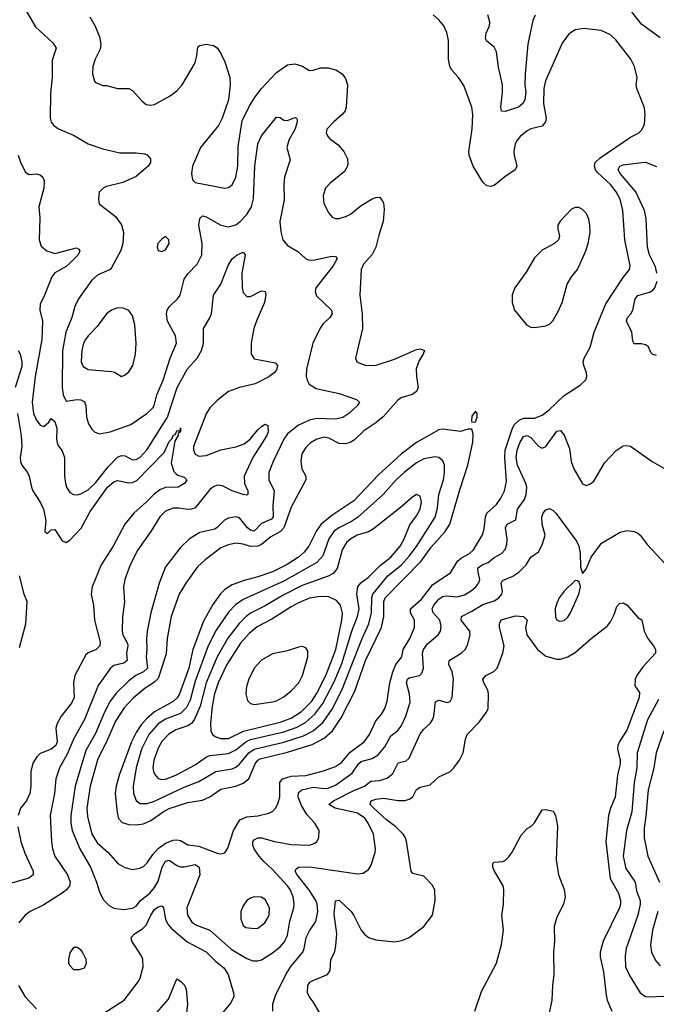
# Model space of a CAD drawing. Header units: inches. Extents: x 1682530 to 1839546, y 640742 to 791647.
# Tile 777 of 923: x 1780959 to 1784409, y 733168 to 738503. Entities that reach past the tile are written whole.
import ezdxf

# ---------------------------------------------------------------- set-up
doc = ezdxf.new("R2010")
doc.units = ezdxf.units.IN
doc.header["$MEASUREMENT"] = 0
doc.layers.add('B7783', color=7, linetype='Continuous')

msp = doc.modelspace()

# ---------------------------------------------------------------- linework, layer by layer
at = {"layer": 'B7783', "color": 5}
for points, elevation in [([(1780970, 738590.4), (1781045.1, 738465.1), (1781138.1, 738378.1), (1781157.1, 738350), (1781135, 738285), (1781135, 738190), (1781125.4, 738105.4), (1781125, 737970), (1781128.9, 737948.9), (1781143.2, 737930), (1781170, 737911.8), (1781250, 737877.7), (1781330, 737831.3), (1781410, 737804.2), (1781501.1, 737781.1), (1781590, 737782.6), (1781635.8, 737775.8), (1781650.4, 737770.4), (1781667.3, 737750), (1781667.7, 737730), (1781654.9, 737710), (1781590, 737653.6), (1781518.9, 737621.1), (1781430, 737598.7), (1781410.8, 737590), (1781390, 737568), (1781386, 737530), (1781390, 737506), (1781477.6, 737437.6), (1781511.2, 737391.2), (1781521.5, 737350), (1781518.5, 737290), (1781508, 737252), (1781458.4, 737161.6), (1781448.5, 737150), (1781381.6, 737118.4), (1781350, 737091.9), (1781278.6, 736990), (1781257.4, 736950), (1781241.5, 736890), (1781209.5, 736810.5), (1781191.6, 736708.4), (1781188.5, 736510), (1781194.9, 736470), (1781210, 736436.5), (1781270, 736445.4), (1781290, 736444.2), (1781310, 736433.1), (1781317.8, 736410), (1781320.2, 736350), (1781332.8, 736312.8), (1781350, 736283.8), (1781363.8, 736270), (1781390, 736259.6), (1781449.2, 736269.2), (1781562, 736310), (1781648.5, 736370), (1781679.8, 736400.2), (1781687.2, 736412.8), (1781701.7, 736470), (1781736.1, 736550), (1781775.2, 736670), (1781808.2, 736750), (1781804.1, 736790), (1781760.6, 736870), (1781754.2, 736910), (1781757.8, 736930), (1781770.9, 736950), (1781814.2, 736990), (1781828.9, 737010), (1781850, 737097.6), (1781870, 737126.5), (1781920.5, 737179.5), (1781945.5, 737230), (1781947.3, 737290), (1781929.4, 737390), (1781934.6, 737425.4), (1781950, 737439.7), (1781970, 737434.7), (1782050, 737390.8), (1782090, 737381.4), (1782130, 737392.4), (1782153.8, 737410), (1782190, 737448.6), (1782214.8, 737490), (1782226.7, 737533.3), (1782233.2, 737710), (1782248.9, 737830), (1782270, 737874.7), (1782350, 737975.3), (1782370, 737973.4), (1782390, 737958.9), (1782410, 737957.7), (1782450, 737972.7), (1782458.8, 737970), (1782463, 737963), (1782463.6, 737950), (1782452.7, 737912.7), (1782416.9, 737850), (1782407.2, 737810), (1782424.6, 737744.6), (1782394.6, 737650), (1782390.1, 737610), (1782392.2, 737527.8), (1782369, 737410), (1782373.8, 737353.8), (1782386, 737310), (1782410, 737280.2), (1782466.4, 737246.4), (1782507.4, 737210), (1782522.9, 737202.9), (1782550, 737199.8), (1782650, 737221.1), (1782670, 737220.3), (1782678.9, 737210), (1782657.4, 737170), (1782564.1, 737050), (1782560.2, 737030), (1782567.5, 737007.5), (1782648.4, 736930), (1782651.7, 736910), (1782639.5, 736890), (1782604.4, 736855.6), (1782587.8, 736832.2), (1782548.7, 736750), (1782513.6, 736610), (1782512.2, 736572.2), (1782516.6, 736550), (1782528.2, 736528.2), (1782565.6, 736505.6), (1782690, 736477.7), (1782784.5, 736444.5), (1782800.3, 736430), (1782788, 736410), (1782742.6, 736370), (1782710, 736348.5), (1782670, 736339), (1782570, 736341.5), (1782530, 736333.2), (1782470, 736306.1), (1782410, 736259.8), (1782390, 736229.8), (1782332.2, 736110), (1782308.8, 736050), (1782308.6, 736010), (1782337.8, 735950), (1782331, 735870), (1782332.3, 735810), (1782324, 735796), (1782270, 735773.7), (1782230, 735732.2), (1782210, 735736.9), (1782194.6, 735750), (1782150, 735804.1), (1782130, 735809.8), (1782090, 735801.4), (1782069, 735791), (1782030, 735750.8), (1782016.8, 735743.2), (1781936.1, 735723.9), (1781879.5, 735690), (1781830, 735644), (1781750, 735537.6), (1781715, 735450), (1781670.1, 735290), (1781650.1, 735190), (1781646.1, 735150), (1781649, 735090), (1781643.6, 735050), (1781651, 734989), (1781630.2, 734970), (1781587.7, 734950), (1781550, 734920.2), (1781484.4, 734855.6), (1781450.1, 734810), (1781418.2, 734750), (1781370, 734635.3), (1781317.7, 734542.3), (1781259.6, 734350), (1781236.6, 734190), (1781236.4, 734150), (1781243.5, 734110), (1781284.6, 734010), (1781342.7, 733910), (1781375.8, 733830), (1781392.6, 733772.6), (1781414.1, 733734.1), (1781443.4, 733703.4), (1781470, 733688.8), (1781522, 733682), (1781570, 733687.9), (1781590, 733700.3), (1781614.2, 733730), (1781663.7, 733770), (1781690, 733801.1), (1781710, 733834.9), (1781730.5, 733910), (1781750, 733943.5), (1781770, 733949.2), (1781810, 733919.8), (1781830, 733911.9), (1781850, 733911.8), (1781910, 733925.4), (1781932.1, 733910), (1781935.8, 733870), (1781865, 733690), (1781868.8, 733650), (1781892.6, 733612.6), (1781917, 733597), (1781990, 733569.4), (1782105.7, 733465.7), (1782190, 733415.5), (1782223.5, 733403.5), (1782250, 733403.6), (1782270, 733409.1), (1782330, 733446.5), (1782370, 733478.2), (1782394.5, 733505.5), (1782410, 733542.4), (1782422.5, 733617.5), (1782445, 733690), (1782447.4, 733712.6), (1782442.1, 733750), (1782424.9, 733790), (1782409.9, 733810), (1782330, 733898.2), (1782281.4, 733941.4), (1782257, 733970), (1782229.9, 734010), (1782222.3, 734030), (1782223.5, 734050), (1782230, 734059.5), (1782250, 734070.2), (1782270, 734069.2), (1782340.7, 734050), (1782430, 734034.2), (1782530, 734029.3), (1782558.7, 734041.3), (1782569.6, 734050), (1782579.7, 734070), (1782581.3, 734110), (1782558.5, 734150), (1782515.8, 734195.8), (1782485.7, 734245.7), (1782468.4, 734290), (1782470, 734315.5), (1782488.4, 734330), (1782550, 734343.7), (1782610, 734336.8), (1782630, 734339.2), (1782670, 734354.6), (1782760.3, 734419.7), (1782795.4, 734470), (1782810, 734483.8), (1782870, 734499), (1782901, 734519), (1782937.2, 734562.8), (1782970, 734621.8), (1783008.3, 734651.7), (1783025.8, 734674.2), (1783052.7, 734730), (1783075.9, 734804.1), (1783071.3, 734848.7), (1783055, 734910), (1783060.2, 734930), (1783070, 734937.1), (1783126.3, 734950), (1783138.4, 734961.6), (1783147, 734990), (1783142.1, 735070), (1783146.7, 735090), (1783170, 735121.6), (1783227.8, 735170), (1783239.4, 735190), (1783243.6, 735216.4), (1783235.7, 735250), (1783200.6, 735290), (1783194.1, 735310), (1783203.4, 735330), (1783230, 735362.8), (1783250, 735378), (1783270, 735381.9), (1783330, 735376), (1783370, 735386.7), (1783407, 735410), (1783430.7, 735430), (1783447.7, 735452.3), (1783452.1, 735470), (1783443.1, 735510), (1783441.7, 735530), (1783445.2, 735534.8), (1783466.4, 735550), (1783497.6, 735562.4), (1783530, 735588.8), (1783569.7, 735610), (1783590, 735632.2), (1783598.8, 735661.2), (1783601.1, 735690), (1783591.4, 735750), (1783601.5, 735770), (1783647.5, 735792.5), (1783657.9, 735850), (1783695.9, 735904.1), (1783704.1, 735930), (1783707, 735970), (1783702.8, 735990), (1783656.9, 736090), (1783649.3, 736130), (1783654.7, 736170), (1783670, 736211), (1783690, 736245), (1783710, 736250.1), (1783730, 736238.5), (1783770, 736192), (1783790, 736181.5), (1783810, 736190.2), (1783870, 736273.1), (1783890, 736277), (1783910, 736252.7), (1783939.1, 736179.1), (1783948.6, 736108.6), (1783962.8, 736070), (1784010, 735987.3), (1784030, 735979.1), (1784050, 735985.5), (1784070, 736002.4), (1784130, 736103.8), (1784191.4, 736168.6), (1784230, 736193.4), (1784250, 736196.3), (1784270, 736193), (1784387.7, 736110), (1784450, 736072.7)], 660), ([(1784430, 738406), (1784330, 738479.7), (1784270, 738554.3)], 660), ([(1781339.2, 738519.2), (1781368.1, 738468.1), (1781391.7, 738410), (1781398.9, 738370), (1781395.6, 738344.4), (1781368, 738290), (1781355.5, 738250), (1781353, 738210), (1781364, 738170), (1781370, 738162.8), (1781410, 738147.3), (1781430, 738147.3), (1781490, 738130.6), (1781550, 738130.4), (1781570, 738120.5), (1781622.5, 738062.5), (1781644.6, 738044.6), (1781670, 738039.5), (1781690, 738043.7), (1781774, 738090), (1781810, 738118.4), (1781838.7, 738150), (1781909.6, 738270), (1781919.5, 738310), (1781924.1, 738355.9), (1781936, 738364), (1781970, 738370.5), (1782010, 738364), (1782030, 738350.7), (1782050, 738321), (1782070, 738274.8), (1782098.3, 738190), (1782100.3, 738150), (1782091.6, 738068.5), (1782057.3, 737970), (1782037.1, 737930), (1781939.6, 737810), (1781896.5, 737710), (1781890.4, 737670), (1781896.4, 737636.4), (1781910, 737620.5), (1782070, 737590.3), (1782090, 737593.7), (1782110, 737608.5), (1782130.5, 737649.5), (1782141, 737710), (1782143.6, 737816.4), (1782165.2, 737954.8), (1782204.2, 738035.8), (1782235.3, 738084.7), (1782269.7, 738130), (1782350, 738217.4), (1782410, 738258.7), (1782450, 738263.9), (1782492.3, 738252.3), (1782529, 738229), (1782550, 738230.3), (1782590, 738242.2), (1782630, 738243.2), (1782671.7, 738231.7), (1782707.2, 738210), (1782725.4, 738185.4), (1782735.4, 738150), (1782729.1, 738030), (1782722.8, 738010), (1782707.6, 737990), (1782660.9, 737950), (1782624.2, 737910), (1782620.3, 737890), (1782628.5, 737870), (1782638.9, 737858.9), (1782684.6, 737824.6), (1782716.5, 737790), (1782735.6, 737750), (1782737.7, 737722.3), (1782734.3, 737705.7), (1782718.7, 737681.3), (1782641.6, 737618.4), (1782617.1, 737590), (1782604.4, 737550), (1782607, 737507), (1782634.6, 737454.6), (1782653, 737433), (1782670, 737426.7), (1782690, 737426), (1782730, 737438), (1782751.8, 737450), (1782810, 737495.8), (1782870, 737533.4), (1782890, 737540.7), (1782910, 737541), (1782923.8, 737523.8), (1782930.3, 737510.3), (1782935.3, 737475.3), (1782929.2, 737410), (1782905.1, 737334.9), (1782890.1, 737270), (1782868.5, 737231.5), (1782821.9, 737178.1), (1782809.3, 737150), (1782802.2, 737010), (1782815.8, 736910), (1782817.5, 736830), (1782778.8, 736670), (1782786, 736650), (1782802, 736642), (1782831.8, 736631.8), (1782870, 736629.1), (1782891.9, 736631.9), (1782990, 736663.2), (1783110, 736716.5), (1783130, 736719.5), (1783152.4, 736710), (1783146, 736690), (1783123.5, 736656.5), (1783108.7, 736611.3), (1783109.4, 736570), (1783118.5, 736510), (1783110, 736487.8), (1783087.6, 736472.4), (1783030, 736455.7), (1783010, 736444.2), (1782928.4, 736351.6), (1782890, 736319.3), (1782823.8, 736276.2), (1782773.2, 736226.8), (1782750, 736212), (1782725, 736205), (1782690, 736206.5), (1782635, 736235), (1782610, 736240.2), (1782568.9, 736230), (1782535.8, 736210), (1782510, 736185.3), (1782488.6, 736150), (1782482.3, 736110), (1782488.1, 736070), (1782510.3, 736030), (1782509.2, 736010), (1782430, 735861), (1782390.1, 735750), (1782373.3, 735730), (1782319.8, 735700.2), (1782270, 735659.4), (1782250, 735649.9), (1782210, 735648.6), (1782170, 735661.7), (1782130, 735666.7), (1782090, 735658.5), (1782050, 735642.2), (1781964, 735576), (1781922.1, 735537.9), (1781858.6, 735450), (1781823.8, 735390), (1781780.1, 735270), (1781759.2, 735150), (1781753.5, 735066.5), (1781710, 734932.8), (1781690, 734912.6), (1781639.3, 734880.7), (1781573.8, 734826.2), (1781525.3, 734774.7), (1781478.8, 734701.2), (1781430.1, 734590), (1781382.5, 734497.5), (1781341, 734350), (1781322.3, 734230), (1781325.9, 734185.9), (1781349.2, 734089.2), (1781380.2, 734040.2), (1781439, 733990), (1781491.3, 733931.3), (1781528.2, 733908.2), (1781570, 733899), (1781610, 733905.4), (1781630, 733915), (1781650, 733933.5), (1781680.8, 733979.2), (1781708.9, 734011.1), (1781750, 734040.3), (1781790, 734057.2), (1781810, 734059.1), (1781830, 734054.9), (1781870, 734032.5), (1781930, 734024.5), (1782030, 733986.4), (1782050, 733983.2), (1782070, 733988.8), (1782086.3, 734013.7), (1782117.6, 734110), (1782152.7, 734167.3), (1782190, 734183.3), (1782250.3, 734189.7), (1782310, 734203), (1782328.3, 734211.7), (1782347.9, 734232.1), (1782360.8, 734259.2), (1782368.6, 734291.4), (1782369.1, 734370), (1782383.4, 734390), (1782430, 734403.4), (1782510, 734407.6), (1782606.4, 734433.6), (1782670, 734456.8), (1782702.3, 734477.7), (1782750, 734534.3), (1782825.6, 734590), (1782854.9, 734630), (1782890, 734704.5), (1782920.4, 734739.6), (1782938.1, 734770), (1782951, 734810), (1782964.5, 734910), (1782981.1, 734970), (1782997.6, 735010), (1783029.3, 735050), (1783037.8, 735090), (1783073.5, 735150), (1783098.2, 735210), (1783098.3, 735250), (1783076.7, 735290), (1783077.6, 735310), (1783136.4, 735363.6), (1783197.9, 735442.1), (1783294, 735506), (1783332.6, 735570), (1783353.5, 735586.5), (1783397.3, 735610), (1783417.7, 735630), (1783467.6, 735712.4), (1783476, 735744), (1783483.4, 735810), (1783491.1, 735828.9), (1783543.6, 735876.4), (1783566.9, 735910), (1783586.8, 735950), (1783598.3, 736001.7), (1783588.5, 736130), (1783590.3, 736170), (1783630.3, 736290), (1783641.2, 736310), (1783666, 736334), (1783690, 736343.9), (1783750, 736343.6), (1783790, 736361.2), (1783828.2, 736390), (1783910, 736467.2), (1783997, 736523), (1784027.5, 736552.5), (1784033.7, 736570), (1784031.9, 736590), (1784015.7, 736630), (1784013.2, 736650), (1784018, 736670), (1784051.4, 736728.6), (1784073.2, 736810), (1784136.7, 736963.3), (1784230, 737106.5), (1784263.5, 737150), (1784267.8, 737170), (1784238.3, 737310), (1784228, 737470), (1784213.9, 737530), (1784192.5, 737570), (1784161.6, 737610), (1784090, 737674.9), (1784079.2, 737690), (1784073.7, 737710), (1784078.6, 737730), (1784104.8, 737755.2), (1784270, 737867), (1784312.1, 737887.9), (1784330, 737904), (1784344.8, 737935.2), (1784349.9, 737990), (1784345.5, 738025.5), (1784303.4, 738130), (1784301, 738150), (1784305.8, 738190), (1784291.5, 738250), (1784270.7, 738290), (1784190, 738394.2), (1784161.7, 738421.6), (1784110, 738444.2), (1784016.4, 738456.4), (1783970, 738448), (1783935.1, 738424.9), (1783900.1, 738379.9), (1783808.1, 738171.9), (1783799.2, 738130), (1783797.7, 738050), (1783812.3, 737970), (1783809.5, 737950), (1783790, 737926.7), (1783730, 737911.5), (1783710, 737902), (1783671.6, 737870), (1783655.8, 737850), (1783645.2, 737830), (1783637.8, 737790), (1783638.4, 737770), (1783653.4, 737710), (1783644.9, 737690), (1783587.7, 737652.3), (1783530, 737604.5), (1783510, 737599.2), (1783490, 737603.1), (1783470, 737623.5), (1783416.8, 737710), (1783395.3, 737770), (1783393.2, 737790), (1783411.5, 737911.5), (1783414.8, 737990), (1783409.8, 738029.8), (1783366.5, 738146.5), (1783336.9, 738190), (1783300.5, 738230), (1783291, 738250), (1783283.8, 738290), (1783283.1, 738390), (1783274.1, 738434.1), (1783256.9, 738470), (1783230, 738503), (1783199.7, 738530)], 680), ([(1783752.1, 738527.9), (1783740.3, 738499.7), (1783713.8, 738370), (1783697.9, 738210), (1783697.1, 738150), (1783702.2, 738110), (1783696, 738070), (1783685.3, 738050), (1783662.4, 738030), (1783590, 738006), (1783570, 738007), (1783566, 738030), (1783576.2, 738110), (1783576, 738150), (1783553.8, 738246.2), (1783543.5, 738330), (1783530, 738353.7), (1783488.2, 738388.2), (1783483.6, 738403.6), (1783487, 738430), (1783505.3, 738470), (1783506.8, 738490), (1783497, 738530)], 660), ([(1780950.2, 737770), (1780965.2, 737725.2), (1780990, 737677.6), (1781010, 737665.2), (1781050, 737667.3), (1781070, 737663.6), (1781083.6, 737650), (1781091, 737631), (1781089.2, 737590), (1781063.5, 737490), (1781068.3, 737430), (1781064.7, 737310), (1781075.5, 737275.5), (1781105.7, 737250), (1781150, 737236.6), (1781266.4, 737266.4), (1781279.4, 737259.4), (1781284.9, 737250), (1781276.1, 737230), (1781230, 737184.8), (1781210, 737166.6), (1781150, 737130.8), (1781133.4, 737110), (1781093.9, 737010), (1781070, 736962.6), (1781067.4, 736930), (1781081.8, 736870), (1781078.9, 736770), (1781042.9, 736570), (1781026.3, 736430), (1781033.6, 736370), (1781050, 736333.8), (1781070, 736306.9), (1781090, 736298.6), (1781117.5, 736322.5), (1781130, 736341.6), (1781150, 736325.5), (1781160.9, 736290), (1781158.2, 736230), (1781162.3, 736210), (1781170, 736192.4), (1781190, 736166.7), (1781202.7, 736130), (1781202.4, 736030), (1781207.6, 735990), (1781213.4, 735970), (1781230, 735941.6), (1781250, 735930.3), (1781270, 735929.1), (1781290, 735934.4), (1781330, 735956.2), (1781370, 735993.2), (1781439, 736081), (1781490, 736132.7), (1781510, 736141.7), (1781530, 736140.6), (1781570, 736119), (1781590, 736119.7), (1781610, 736130.2), (1781650, 736173.7), (1781759.4, 736350), (1781811.7, 736510), (1781868.8, 736611.2), (1781920.3, 736670), (1781944.5, 736710), (1781955.8, 736750), (1781956, 736830), (1781990, 736888.2), (1781997.8, 736910), (1782008.6, 737010), (1782050, 737070.3), (1782089.2, 737170.8), (1782110, 737207.3), (1782137.2, 737230), (1782170, 737244), (1782180.5, 737230), (1782162.2, 737130), (1782164.7, 737050), (1782170, 737025.5), (1782190, 737003.1), (1782210, 737003.6), (1782270, 737034.9), (1782290, 737030.8), (1782293.3, 737013.3), (1782286, 736970), (1782244.2, 736875.8), (1782228.7, 736830), (1782214.4, 736750), (1782213, 736690), (1782230, 736664.7), (1782343.7, 736643.7), (1782355.8, 736630), (1782350, 736605.1), (1782338.7, 736590), (1782310, 736567.6), (1782235.5, 736530), (1782150.6, 736510), (1782090.8, 736489.2), (1782030, 736440.4), (1781990, 736400.3), (1781970, 736368.3), (1781901.9, 736190), (1781900.8, 736170), (1781910, 736148.6), (1781930, 736139), (1781970, 736141.2), (1782050, 736173), (1782130, 736187.8), (1782174.8, 736205.2), (1782208.9, 736230), (1782250, 736280.8), (1782270, 736298.3), (1782290, 736312), (1782304.5, 736304.5), (1782305.5, 736270), (1782297.7, 736250), (1782222.6, 736130), (1782175.5, 736030), (1782177.5, 735990), (1782196.3, 735950), (1782195.8, 735930), (1782190, 735926.8), (1782170, 735930.9), (1782110, 735951), (1782058.1, 735978.1), (1782030, 735980.4), (1782010, 735972.6), (1781990, 735957.4), (1781910, 735858.2), (1781890, 735850.6), (1781870, 735849.9), (1781823.2, 735856.8), (1781790, 735855.8), (1781750, 735839.8), (1781719, 735810), (1781670.3, 735730), (1781598.6, 735630), (1781557.5, 735550), (1781528.4, 735470), (1781521.2, 735430), (1781526.3, 735346.3), (1781517.1, 735270), (1781514.6, 735190), (1781518.3, 735170), (1781543, 735123), (1781544.8, 735110), (1781537.5, 735070), (1781540.9, 735030), (1781523.2, 735016.8), (1781470, 735004.4), (1781450.3, 734990), (1781384.4, 734895.6), (1781310, 734710.8), (1781252, 734608), (1781216, 734524), (1781174.1, 734450), (1781155.1, 734390), (1781146.8, 734310), (1781124.6, 734190), (1781132, 734050), (1781137.6, 734010), (1781149.4, 733970), (1781218, 733870), (1781232.7, 733830), (1781229.4, 733810), (1781212.3, 733787.7), (1781190, 733769.1), (1781090, 733706.5), (1781015.3, 733670), (1780989.2, 733650), (1780954.7, 733610)], 640), ([(1784413.1, 737130), (1784404.8, 737164.8), (1784372.6, 737230), (1784361.2, 737270), (1784354.9, 737425.1), (1784344.7, 737470), (1784298.2, 737570), (1784213.4, 737670), (1784202.6, 737690), (1784204.2, 737695.8), (1784211.3, 737710), (1784230, 737716.6), (1784330.2, 737730.2), (1784350.9, 737730.9), (1784410, 737707.1)], 660), ([(1784410, 736683), (1784390, 736689.6), (1784379.6, 736699.6), (1784366.6, 736730), (1784350, 736741.6), (1784330, 736747.6), (1784290, 736746.6), (1784281.5, 736761.5), (1784276.1, 736810), (1784248, 736870), (1784253.3, 736890), (1784271, 736909), (1784282.6, 736930), (1784295.4, 736990), (1784310, 737009.2), (1784372.9, 737027.1), (1784390, 737036.9), (1784401, 737050), (1784413.2, 737086.8)], 660), ([(1780950, 736710.8), (1780961.6, 736690), (1780971.1, 736650), (1780970, 736624), (1780935.2, 736510)], 620), ([(1780947.5, 736370), (1780966.2, 736250), (1780970.8, 736190), (1780962, 736130), (1780963.7, 736110), (1780970.2, 736090), (1781000.8, 736050), (1781010.2, 736030), (1781022.2, 735970), (1781031, 735950), (1781070, 735889.2), (1781088.7, 735850), (1781099.8, 735790), (1781096, 735730), (1781103.5, 735723.5), (1781110, 735719.7), (1781130, 735738.7), (1781150, 735741.5), (1781190, 735679.2), (1781210, 735671), (1781230, 735682.4), (1781292.1, 735747.9), (1781341, 735839), (1781435.7, 735970), (1781470, 735998.4), (1781490, 736006), (1781550, 735994.4), (1781570, 735995.6), (1781593.4, 736006.6), (1781742, 736158), (1781770, 736218), (1781785.3, 736234.7), (1781790, 736250.3), (1781802.6, 736257.4), (1781810, 736274.9), (1781816.8, 736276.8), (1781828.4, 736271.6), (1781830, 736291.3), (1781830, 736269.6), (1781818.8, 736261.2), (1781817.4, 736250), (1781799.9, 736220.1), (1781780.4, 736100.4), (1781795.2, 736055.2), (1781804.5, 736044.5), (1781815.8, 736035.8), (1781850, 736024.9), (1781864.9, 736010), (1781852.7, 735990), (1781817.1, 735970), (1781750, 735968), (1781722, 735958), (1781687.2, 735932.7), (1781647.1, 735890), (1781577.3, 735830), (1781528.7, 735770), (1781466.1, 735650), (1781400.9, 735550), (1781352.7, 735430), (1781347.2, 735390), (1781358.9, 735330), (1781364.2, 735250), (1781395.9, 735130), (1781394.2, 735110), (1781374, 735090), (1781330, 735072.1), (1781318.3, 735061.7), (1781258.3, 734950), (1781250.1, 734910), (1781253.6, 734830), (1781239.6, 734800.4), (1781184.7, 734730), (1781161.7, 734690), (1781155.1, 734664.9), (1781162.6, 734590), (1781155.2, 734570), (1781130, 734550.4), (1781070, 734527.1), (1781051.2, 734508.8), (1781030, 734474.3), (1781019, 734430), (1781019.8, 734350), (1781013.8, 734310), (1780995.6, 734270), (1780964, 734230), (1780950.2, 734190)], 620), ([(1782330.8, 733130.8), (1782331.6, 733170), (1782345.4, 733214.6), (1782401, 733330), (1782427.8, 733372.2), (1782493.7, 733450), (1782501.6, 733470), (1782512.3, 733530), (1782530, 733565.7), (1782563.7, 733616.3), (1782575.4, 733670), (1782571.4, 733710), (1782564.3, 733730), (1782526, 733790), (1782462.8, 733870), (1782452.5, 733890), (1782458.2, 733901.8), (1782469.9, 733910.1), (1782532.2, 733912.2), (1782790, 733874.7), (1782821.5, 733878.5), (1782850, 733898), (1782861.4, 733918.6), (1782885.3, 733990), (1782886.8, 734010), (1782876.2, 734090), (1782848.5, 734150), (1782830, 734175.9), (1782790, 734202.8), (1782669.6, 734230), (1782635.4, 734250), (1782659.3, 734270), (1782770, 734326.2), (1782827.1, 734350), (1782862.5, 734377.4), (1782910, 734380.9), (1782950, 734393.4), (1782981.4, 734418.6), (1783010, 734476), (1783053.1, 734486.9), (1783070, 734501.5), (1783130, 734633.8), (1783150, 734659), (1783184, 734690), (1783197.2, 734710), (1783204.3, 734730), (1783213.1, 734806.9), (1783230, 734815.2), (1783276.3, 734803.7), (1783291.4, 734808.6), (1783303.5, 734830), (1783310.7, 734930), (1783302.3, 734970), (1783284, 735010), (1783286.2, 735030), (1783352.4, 735070), (1783373.5, 735090), (1783386.6, 735113.4), (1783401.4, 735170), (1783398.7, 735190), (1783351.8, 735250), (1783354.3, 735270), (1783410, 735297.5), (1783470, 735334.6), (1783530, 735355), (1783556.5, 735370), (1783572.3, 735390), (1783575.3, 735404.7), (1783568.3, 735450), (1783575.3, 735464.7), (1783632, 735488), (1783664.1, 735510), (1783704.8, 735550), (1783730, 735590.3), (1783770, 735619.6), (1783790, 735657), (1783806.3, 735710), (1783789.9, 735770), (1783788.7, 735810), (1783795.8, 735830), (1783810, 735847.7), (1783830, 735854.4), (1783850, 735843.6), (1783867.2, 735827.2), (1783977.1, 735677.1), (1783988.6, 735650), (1783996.5, 735610), (1783999.1, 735539.1), (1784010, 735502), (1784030, 735526), (1784056.4, 735590), (1784113.2, 735666.8), (1784213.9, 735726.1), (1784250, 735734.7), (1784290, 735730.2), (1784310, 735721.3), (1784322, 735710), (1784360, 735660), (1784485.1, 735525.1)], 640), ([(1780958.6, 735101.4), (1780992.4, 735230), (1780998.7, 735350), (1780982.5, 735390), (1780958.3, 735490)], 620), ([(1782583.3, 733123.3), (1782550, 733181.6), (1782527.1, 733210), (1782518.7, 733230), (1782519.8, 733270), (1782532.1, 733287.9), (1782544.5, 733295.5), (1782627.8, 733330), (1782642.2, 733350), (1782646.2, 733410), (1782667.8, 733452.2), (1782673.3, 733486.7), (1782677.4, 733550), (1782663.4, 733656.6), (1782671.3, 733728.7), (1782690, 733731.3), (1782754.7, 733670), (1782770, 733648.7), (1782810, 733570.3), (1782827.9, 733547.9), (1782850, 733530.2), (1782890, 733517.8), (1782990, 733506.5), (1783030, 733512.7), (1783069.8, 733530.2), (1783150, 733588.4), (1783196.4, 733650), (1783211.3, 733730), (1783208.2, 733788.2), (1783195.4, 733815.4), (1783150, 733862), (1783090, 733877), (1783081.3, 733890), (1783056.2, 734050), (1783050.6, 734070), (1783038, 734090), (1782997.7, 734130), (1782946.7, 734166.7), (1782878.6, 734230), (1782859.4, 734250), (1782864.7, 734270), (1782890, 734278.8), (1782930, 734284.2), (1783010, 734271.4), (1783047.4, 734272.6), (1783070, 734279), (1783090, 734291.7), (1783110, 734331.7), (1783130, 734344.5), (1783182.9, 734357.1), (1783230, 734399.5), (1783290, 734428.2), (1783311.5, 734448.5), (1783342, 734490), (1783362.5, 734530), (1783374.7, 734605.3), (1783384.4, 734630), (1783450, 734697.4), (1783488.7, 734750), (1783498, 734770), (1783500.7, 734850), (1783496.2, 734870), (1783474.4, 734910), (1783468.9, 734930), (1783485.1, 734950), (1783529.2, 734970.8), (1783547.4, 734990), (1783577.7, 735070), (1783584.3, 735110), (1783560.2, 735210), (1783559.3, 735230), (1783569.3, 735250.7), (1783646.9, 735273.1), (1783690, 735269.5), (1783709.5, 735250), (1783701, 735210), (1783707.6, 735170), (1783765.5, 735090), (1783810, 735054.5), (1783870, 735037.2), (1783890, 735038), (1783929.8, 735050.2), (1783970, 735073.4), (1784057.2, 735150), (1784142.8, 735217.2), (1784160.3, 735239.7), (1784180.7, 735279.3), (1784196, 735324), (1784210, 735340.4), (1784230, 735342.4), (1784251.5, 735331.5), (1784310, 735264.7), (1784330.4, 735250.3), (1784343.7, 735190), (1784363.6, 735150), (1784394.9, 735110), (1784404.2, 735090), (1784405.3, 735070), (1784339.9, 735000.1), (1784306.3, 734953.7), (1784295.5, 734930), (1784293.3, 734893.3), (1784317.6, 734857.6), (1784317, 734830), (1784250, 734653.3), (1784210, 734591.8), (1784201.7, 734570), (1784199.8, 734550), (1784213.1, 734490), (1784213.1, 734470), (1784199.1, 734410), (1784187.3, 734290), (1784161.1, 734230), (1784149.5, 734190), (1784135.1, 734050), (1784159.4, 733850), (1784204.7, 733770), (1784214.5, 733730), (1784214.9, 733710), (1784210.1, 733689.9), (1784121.7, 733510), (1784105.7, 733450), (1784105.5, 733425.5), (1784123, 733343), (1784137.1, 733217.1), (1784143, 733190), (1784168.6, 733130)], 620), ([(1784421.2, 734818.8), (1784362.2, 734710), (1784305.5, 734530), (1784303.6, 734450), (1784290.1, 734369.9), (1784276.2, 734210), (1784247.4, 734110), (1784230.1, 733970), (1784244.4, 733904.4), (1784294.8, 733830), (1784302.9, 733782.9), (1784321.2, 733730), (1784321.6, 733710), (1784309.6, 733650.4), (1784246.4, 733470), (1784240.8, 733430), (1784243.3, 733370), (1784263.9, 733324), (1784322.3, 733230), (1784350, 733210.2), (1784368.3, 733208.3), (1784450, 733212)], 640), ([(1784450.9, 734650), (1784408.6, 734530), (1784396, 734450), (1784365.5, 734330), (1784353.1, 734186.9), (1784343, 734123), (1784344.1, 734070), (1784364.3, 733970), (1784427.4, 733830)], 660), ([(1783426, 733130), (1783462.2, 733237.8), (1783542.8, 733390), (1783570, 733491), (1783580.4, 733570), (1783572.1, 733650), (1783580.7, 733710), (1783583.2, 733790), (1783578.9, 733810), (1783530, 733892), (1783522.8, 733910), (1783522.9, 733930), (1783530, 733938), (1783577.7, 733942.3), (1783591.2, 733948.8), (1783610, 733967.3), (1783628.4, 733991.6), (1783676.1, 734083.9), (1783710, 734121), (1783730, 734131), (1783750, 734150.8), (1783790, 734221), (1783810, 734224), (1783850, 734214.8), (1783863.8, 734190), (1783873.1, 734133.1), (1783866.4, 733950), (1783879.8, 733870), (1783909.2, 733790), (1783915.8, 733750), (1783907.2, 733710), (1783870, 733639.7), (1783856.1, 733590), (1783857.7, 733510), (1783851.5, 733450), (1783854.3, 733330), (1783846, 733270), (1783843.2, 733190), (1783826.7, 733110)], 580), ([(1780949.2, 734130), (1780965, 734050), (1780987.3, 733987.3), (1781031.3, 733890), (1781031.6, 733870), (1781008.2, 733851.8), (1780890, 733816.9)], 620), ([(1781370, 733090.2), (1781525.1, 733190), (1781601.7, 733290), (1781612, 733310), (1781627.6, 733370), (1781625.8, 733410), (1781618.4, 733430), (1781566.8, 733510), (1781563.1, 733530), (1781580.9, 733550), (1781623.8, 733576.2), (1781644.2, 733595.8), (1781670, 733650.2), (1781690, 733680.9), (1781710, 733696.3), (1781730, 733700.8), (1781739.2, 733690), (1781749.2, 733629.2), (1781762.6, 733602.6), (1781780.4, 733580.4), (1781866.2, 733506.2), (1781970, 733452), (1782021.1, 733401.1), (1782065.1, 733365.1), (1782089.6, 733330), (1782117.4, 733230), (1782118.8, 733210), (1782104, 733176), (1782040.8, 733099.2)], 640), ([(1784417.1, 733670), (1784389.4, 733569.4), (1784378.6, 733490), (1784382.6, 733450), (1784405, 733405), (1784430, 733375.5)], 660), ([(1781690, 733107.9), (1781765.3, 733194.7), (1781810, 733306), (1781830, 733293.4), (1781851.7, 733271.7), (1781861.6, 733250), (1781868.9, 733168.9), (1781859.2, 733090)], 620), ([(1780951.8, 733270), (1780988.6, 733208.6), (1781050, 733142.6)], 640)]:
    msp.add_lwpolyline(points, dxfattribs=dict(at, elevation=elevation))
for points, elevation in [([(1783990, 737485.4), (1783970, 737485.4), (1783950, 737476.4), (1783889.1, 737410.9), (1783876.5, 737390), (1783875.2, 737370), (1783884, 737330), (1783878.9, 737310), (1783858.4, 737290), (1783790, 737254), (1783750, 737213.5), (1783704.7, 737135.3), (1783643.2, 737050), (1783627.8, 737012.2), (1783628.2, 736970), (1783640.7, 736930), (1783706.7, 736850), (1783730, 736838), (1783750, 736835), (1783810, 736845), (1783830, 736853.6), (1783848.2, 736871.8), (1783877.3, 736922.7), (1783898.5, 736970), (1783926, 737070), (1783949.2, 737110.8), (1783982.7, 737150), (1784028.2, 737250), (1784040.2, 737290), (1784050.9, 737350), (1784049.9, 737390), (1784043.2, 737423.2), (1784030, 737454.7), (1784010, 737475.1)], 720), ([(1781750, 737328), (1781730, 737314), (1781708, 737290), (1781704.9, 737270), (1781710, 737252), (1781730, 737247.7), (1781750, 737256), (1781769, 737290), (1781768, 737310)], 680), ([(1781490, 736941.3), (1781457.3, 736930), (1781430, 736909.6), (1781378.7, 736841.3), (1781330, 736790.8), (1781315.6, 736770), (1781305.7, 736750), (1781295.5, 736710), (1781292.9, 736650), (1781303.9, 736623.9), (1781330, 736607.5), (1781456.5, 736596.5), (1781472.9, 736592.9), (1781510, 736570.7), (1781530, 736578), (1781550, 736594.9), (1781572.8, 736630), (1781587.1, 736690), (1781590.9, 736750.9), (1781583.1, 736850), (1781570, 736899.3), (1781550, 736927.3), (1781520.1, 736940.1)], 680), ([(1783430, 736382.7), (1783410, 736354), (1783408.4, 736330), (1783410, 736322), (1783430, 736324.9), (1783438.9, 736350), (1783438.4, 736370)], 720), ([(1783410, 736284), (1783390, 736283.6), (1783347.8, 736272.3), (1783250, 736283.7), (1783230, 736280.2), (1783110, 736211.8), (1783029.2, 736150.8), (1782903.6, 736036.4), (1782770, 735895.9), (1782650, 735815.8), (1782593.8, 735770), (1782567.4, 735732.6), (1782526.9, 735650), (1782501.7, 735618.3), (1782469.5, 735590.5), (1782409.5, 735550.5), (1782330, 735511.1), (1782250, 735483.4), (1782174.8, 735465.2), (1782110, 735440.4), (1782070, 735415.7), (1782047.7, 735392.3), (1782005.5, 735334.5), (1781956.1, 735243.9), (1781897.2, 735090), (1781875.4, 734990), (1781825.6, 734850), (1781811.9, 734828.1), (1781791.4, 734808.6), (1781690, 734752.2), (1781645.4, 734714.6), (1781617.2, 734682.8), (1781590, 734640.8), (1781564.8, 734590), (1781497.8, 734410), (1781481.2, 734350), (1781477.3, 734310), (1781486.8, 734206.8), (1781494.9, 734174.9), (1781513.6, 734153.6), (1781550, 734141.2), (1781590, 734139.8), (1781630, 734145.7), (1781670, 734163.3), (1781736.3, 734210), (1781770, 734227.9), (1781870, 734261.3), (1781950, 734274.2), (1781990, 734292.5), (1782050, 734332.7), (1782130, 734350.1), (1782170, 734365.7), (1782201.1, 734390), (1782234.4, 734470), (1782249.5, 734490.5), (1782261.8, 734498.2), (1782410, 734533.8), (1782544.7, 734575.3), (1782609.9, 734610), (1782654, 734650), (1782700.7, 734719.3), (1782774.8, 734865.2), (1782833.5, 735030), (1782920.7, 735210), (1782931.8, 735270), (1782932.6, 735350), (1782940.5, 735370), (1783134.8, 735570), (1783190, 735644.2), (1783265.9, 735730), (1783290.8, 735770), (1783343.7, 735956.3), (1783388.1, 736090), (1783414.1, 736214.1), (1783416.6, 736256.6)], 720), ([(1783210, 736135), (1783150, 736124.3), (1783110, 736102.8), (1783043, 736050), (1783000.1, 736010), (1782928.8, 735930), (1782790, 735806.2), (1782756.5, 735783.5), (1782689.5, 735750.5), (1782662.1, 735730), (1782635.2, 735690), (1782601.9, 735598.1), (1782570, 735561.8), (1782390, 735461.2), (1782170, 735360.7), (1782128, 735332), (1782090, 735292.7), (1782024.7, 735195.3), (1781979.7, 735110), (1781910, 734918), (1781883.3, 734816.7), (1781863.3, 734776.7), (1781830, 734743), (1781750, 734712.9), (1781710, 734686.7), (1781659.5, 734630), (1781619.1, 734550), (1781590.1, 734449.9), (1781573.5, 734350), (1781575, 734310), (1781590, 734271.7), (1781610, 734256), (1781650, 734256.2), (1781690, 734268.7), (1781850, 734343.6), (1781930, 734374.3), (1782021.5, 734430), (1782110, 734444.5), (1782130, 734452.7), (1782150, 734469.5), (1782201.5, 734530), (1782229.4, 734550.6), (1782391.3, 734588.7), (1782497.3, 734622.7), (1782550.2, 734649.8), (1782603.3, 734696.7), (1782652.2, 734767.8), (1782705.6, 734870), (1782815.9, 735150), (1782852.2, 735230), (1782865.5, 735290), (1782867.3, 735370), (1782873.2, 735390), (1782954.7, 735490), (1783028, 735550), (1783070, 735595.4), (1783110, 735648.9), (1783211.6, 735808.4), (1783223.2, 735856.8), (1783230.3, 735930), (1783256.1, 736010), (1783262.1, 736050), (1783261.6, 736090), (1783252.3, 736112.3), (1783242.3, 736122.3), (1783230, 736130.6)], 740), ([(1783110, 735929.7), (1783090, 735918.5), (1783022, 735858), (1782876.4, 735743.6), (1782850, 735728), (1782788.1, 735710), (1782752.9, 735690), (1782730, 735670.6), (1782706.9, 735630), (1782679.8, 735530), (1782657.7, 735502.3), (1782631.4, 735488.6), (1782490, 735436.7), (1782390, 735386.8), (1782290, 735326.5), (1782210, 735286.7), (1782186.6, 735270), (1782148.7, 735231.3), (1782087.4, 735152.6), (1782029.1, 735050.9), (1781968.8, 734910), (1781936.9, 734783.1), (1781907.2, 734712.8), (1781889.8, 734690.2), (1781870, 734676.3), (1781805.7, 734654.3), (1781767.9, 734632.1), (1781730, 734591.4), (1781710, 734555.6), (1781685.3, 734490), (1781681.1, 734450), (1781685, 734430), (1781692.1, 734412.1), (1781710, 734392), (1781730, 734386.1), (1781750, 734387.9), (1781805.6, 734410), (1781910, 734466), (1781971, 734509), (1781990, 734516), (1782090, 734526.2), (1782130, 734546), (1782184.4, 734590), (1782210, 734602.2), (1782390, 734644.6), (1782462, 734670), (1782510, 734696), (1782559.2, 734740.8), (1782602.3, 734797.7), (1782664.2, 734915.8), (1782704.6, 735015.4), (1782759.8, 735190), (1782790.5, 735269.5), (1782798.1, 735310), (1782786.1, 735390), (1782791.1, 735430), (1782807.9, 735452.1), (1782850, 735483.2), (1782913.6, 735546.4), (1782970.4, 735590), (1783020.7, 735650), (1783042.7, 735690), (1783073.5, 735766.5), (1783110, 735814.7), (1783129.8, 735850), (1783136.3, 735890), (1783130, 735922)], 760), ([(1783970, 735465.2), (1783910, 735407.1), (1783882.9, 735370), (1783870, 735340.9), (1783861.3, 735310), (1783863.2, 735263.2), (1783870.4, 735250.3), (1783884.6, 735244.6), (1783910, 735247.6), (1783930, 735264.9), (1783944.8, 735290), (1783989.6, 735389.6), (1783998, 735430), (1783992.9, 735452.9), (1783983.1, 735463.1)], 640), ([(1782590, 735378), (1782530, 735368.9), (1782470, 735343.1), (1782430, 735322.4), (1782325.5, 735254.5), (1782246.6, 735213.4), (1782202.9, 735177.1), (1782155.4, 735124.6), (1782082.4, 735010), (1782033.9, 734910), (1782014.2, 734850), (1782002.7, 734782.7), (1781992.7, 734690), (1781995.7, 734650), (1782004.1, 734630), (1782018.2, 734618.2), (1782047.2, 734607.2), (1782090, 734607.5), (1782171.4, 734648.6), (1782370, 734696.9), (1782430, 734718.6), (1782486.4, 734753.6), (1782542.3, 734810), (1782568.3, 734850), (1782617.6, 734950), (1782671.7, 735090), (1782704.3, 735250), (1782707.8, 735287.8), (1782697.9, 735330), (1782676.4, 735356.4), (1782635.4, 735375.4)], 780), ([(1782490, 735106.3), (1782470, 735103.4), (1782410, 735083.6), (1782330, 735066.1), (1782270, 735033.5), (1782230.6, 734990), (1782200.8, 734930), (1782188.7, 734890), (1782184, 734850), (1782193.9, 734813.9), (1782210, 734797.7), (1782230, 734791.6), (1782330, 734807.7), (1782350, 734813.1), (1782390, 734834.2), (1782430, 734866.7), (1782471.3, 734910), (1782492.4, 734950), (1782521.1, 735050), (1782521.1, 735081.1), (1782510, 735100.3)], 820), ([(1782230, 733749.8), (1782210, 733743.5), (1782190.4, 733730), (1782170, 733701.6), (1782158, 733670), (1782157.8, 733630), (1782170, 733594.4), (1782184.4, 733584.4), (1782230, 733578), (1782250, 733580.2), (1782288, 733610), (1782300.9, 733630), (1782310.6, 733650), (1782312.2, 733690), (1782290, 733735.8), (1782267.5, 733747.5)], 680), ([(1781270, 733475.3), (1781250, 733475.3), (1781230, 733446), (1781224, 733410), (1781224, 733390), (1781230, 733378), (1781250, 733356), (1781283.1, 733356.9), (1781310, 733366), (1781322, 733390), (1781319, 733410), (1781299, 733450), (1781290, 733462)], 660)]:
    msp.add_lwpolyline(points, close=True, dxfattribs=dict(at, elevation=elevation))

doc.saveas('drawing.dxf')
